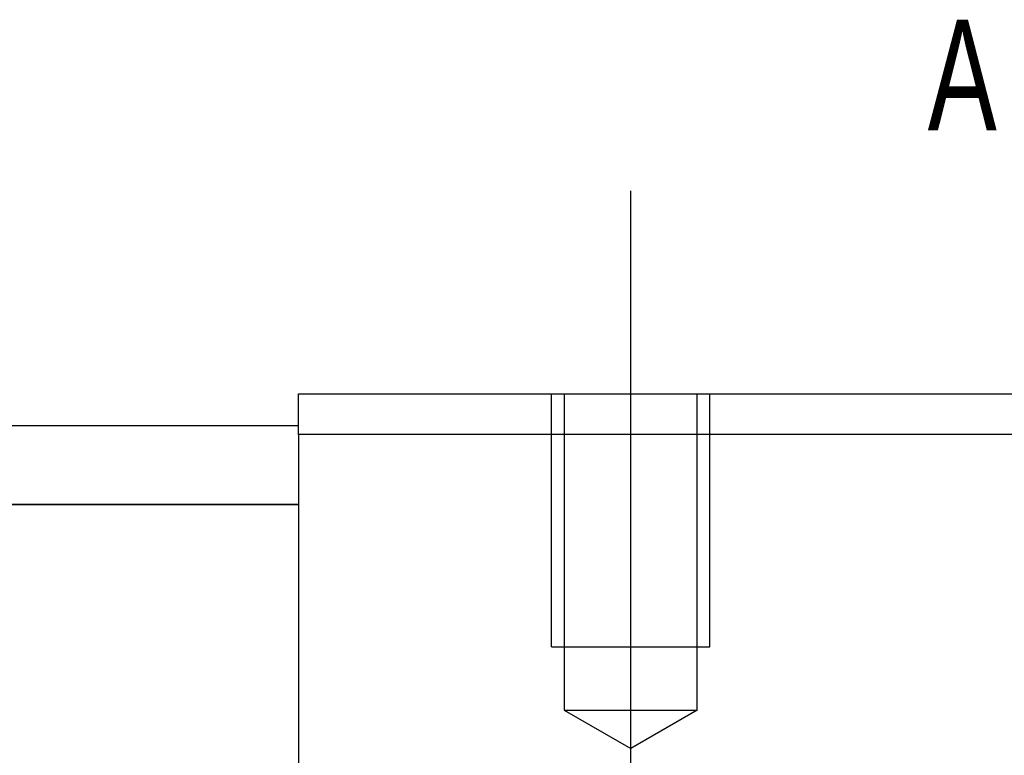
# Model space of a CAD drawing. Header units: millimetres. Extents: x -257 to 3135, y -1556 to 860.
# Tile 418 of 633: x 1303 to 1334, y -1239 to -1216. Entities that reach past the tile are written whole.
import ezdxf
from ezdxf.lldxf.tags import DXFTag

# ---------------------------------------------------------------- set-up
doc = ezdxf.new("R2010")
doc.units = ezdxf.units.MM
doc.layers.get('0').update_dxf_attribs({"linetype": 'CONTINUOUS'})
doc.styles.add('CHN', font='txt')
tags = doc.linetypes.add('DASHED', pattern=[25.72, 12.86, -12.86]).pattern_tags.tags
tags[6:7] = [DXFTag(74, 4), DXFTag(75, 0), DXFTag(340, '0'), DXFTag(46, 0.0), DXFTag(50, 0.0), DXFTag(44, 0.0), DXFTag(45, 0.0)]
tags[4:5] = [DXFTag(74, 4), DXFTag(75, 0), DXFTag(340, '0'), DXFTag(46, 0.0), DXFTag(50, 0.0), DXFTag(44, 0.0), DXFTag(45, 0.0)]

msp = doc.modelspace()

# ---------------------------------------------------------------- linework, layer by layer
at = {"ltscale": 0.2}
msp.add_line((1322.553, -1249.37), (1322.553, -1221.545), dxfattribs=at)
at = {"linetype": 'Continuous'}
for p, q in [((1312.053, -1227.957), (1363.053, -1227.957)), ((1312.053, -1229.25), (1312.053, -1227.957)), ((1222.001, -1228.957), (1312.053, -1228.957)), ((1312.053, -1229.25), (1312.053, -1250.957)), ((1363.053, -1229.25), (1312.053, -1229.25)), ((1312.053, -1231.457), (1222.001, -1231.457)), ((1222.001, -1231.46), (1312.053, -1231.46))]:
    msp.add_line(p, q, dxfattribs=at)
at = {"linetype": 'DASHED', "ltscale": 0.3}
for p, q in [((1320.053, -1235.957), (1320.053, -1227.957)), ((1320.453, -1227.957), (1320.453, -1237.957)), ((1324.653, -1237.957), (1324.653, -1227.957)), ((1325.053, -1235.957), (1325.053, -1227.957)), ((1320.053, -1235.957), (1325.053, -1235.957)), ((1320.453, -1237.957), (1324.653, -1237.957)), ((1320.453, -1237.957), (1322.553, -1239.17)), ((1324.653, -1237.957), (1322.553, -1239.17))]:
    msp.add_line(p, q, dxfattribs=at)

# ---------------------------------------------------------------- texts
at = {"style": 'CHN', "width": 0.7}
msp.add_text('A', height=3.5, dxfattribs=at).set_placement((1331.932, -1219.64))

doc.saveas('drawing.dxf')
